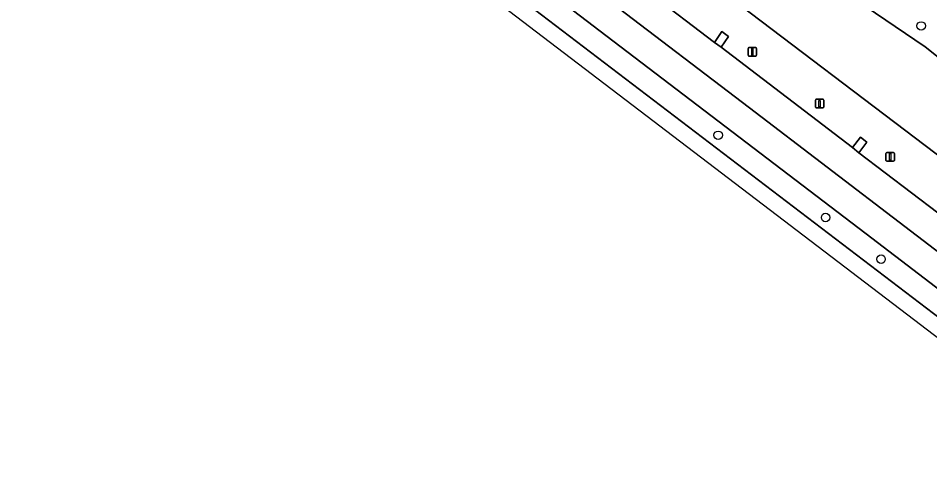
# Model space of a CAD drawing. Extents: x 158352 to 159489, y 383828 to 384603.
# Drawn here: x 158741.8 to 158847.1, y 383843.3 to 383895.5 of the extents above; entities that cross this region are included whole.
import ezdxf

# ---------------------------------------------------------------- set-up
doc = ezdxf.new("R2010")
doc.units = 0
for name, color, linetype in [('IMGEO_Berm_groen', 7, 'Continuous'), ('IMGEO_Boom', 7, 'Continuous'), ('IMGEO_Lichtmast', 7, 'Continuous'), ('IMGEO_Rijbaan_lokaal_open', 7, 'Continuous'), ('IMGEO_Rijbaan_regionaal_gesloten', 7, 'Continuous')]:
    doc.layers.add(name, color=color, linetype=linetype)

msp = doc.modelspace()

# ---------------------------------------------------------------- linework, layer by layer
at = {"layer": 'IMGEO_Berm_groen'}
msp.add_lwpolyline([(158712.45, 383967.65), (158601.78, 384052), (158599.61, 384050.41), (158710.89, 383965.58), (158870.15, 383844.18), (158872.74, 383845.4), (158840.42, 383870.11)], close=True, dxfattribs=at)
for points in [[(158659.95, 384021.57), (158659, 384020.06), (158719.87, 383977.55), (158722.36, 383976.82), (158737.12, 383966.87), (158761.64, 383950.03), (158810.03, 383915.93), (158827.2, 383905.39), (158846.56, 383892.22), (158863.93, 383878.37), (158875.47, 383869.52), (158882.92, 383862.99), (158886.79, 383863.48), (158886.44, 383864.68), (158887.48, 383869.72), (158884.88, 383873.33), (158882.77, 383874.37), (158883.2, 383875.72), (158882.01, 383876.13)], [(158761.64, 383950.03), (158737.12, 383966.87), (158722.36, 383976.82), (158719.87, 383977.55), (158730.55, 383969.3), (158736, 383965.35), (158792.14, 383922.13), (158878.55, 383856.55)], [(158878.55, 383856.55), (158792.14, 383922.13), (158736, 383965.35)], [(158879.55, 383852.42), (158882.4, 383850.24), (158883.13, 383849.68), (158883.55, 383849.37), (158885.65, 383850.31), (158891.7, 383857.86), (158890.83, 383858.48), (158890.99, 383858.71), (158888.25, 383863.67), (158886.79, 383863.48), (158882.92, 383862.99), (158875.47, 383869.52), (158863.93, 383878.37), (158846.56, 383892.22), (158827.2, 383905.39), (158810.03, 383915.93), (158761.64, 383950.03)], [(158807.08, 383904.33), (158822.24, 383892.73), (158823.08, 383893.98), (158823.87, 383893.43), (158823.01, 383892.17), (158838.18, 383880.59), (158839.08, 383881.79), (158839.84, 383881.2), (158838.92, 383879.98), (158854.12, 383868.42)]]:
    msp.add_lwpolyline(points, dxfattribs=at)
at = {"layer": 'IMGEO_Boom'}
for centre in [(158846.1, 383894.64), (158822.66, 383882.01), (158835.07, 383872.51), (158841.47, 383867.69)]:
    msp.add_circle(centre, 0.489, dxfattribs=at)
at = {"layer": 'IMGEO_Lichtmast'}
for p, q in [((158826.11, 383891.25), (158826.11, 383892.05)), ((158826.11, 383892.05), (158826.11, 383891.25)), ((158826.21, 383892.15), (158827, 383892.15)), ((158827, 383892.15), (158826.21, 383892.15)), ((158827.1, 383892.05), (158827.1, 383891.25)), ((158827.1, 383891.25), (158827.1, 383892.05)), ((158827, 383891.15), (158826.21, 383891.15)), ((158826.21, 383891.15), (158827, 383891.15)), ((158833.88, 383885.27), (158833.88, 383886.07)), ((158833.88, 383886.07), (158833.88, 383885.27)), ((158833.98, 383886.17), (158834.77, 383886.17)), ((158834.77, 383886.17), (158833.98, 383886.17)), ((158834.77, 383885.17), (158833.98, 383885.17)), ((158833.98, 383885.17), (158834.77, 383885.17)), ((158834.87, 383886.07), (158834.87, 383885.27)), ((158834.87, 383885.27), (158834.87, 383886.07)), ((158842.03, 383879.11), (158842.03, 383879.91)), ((158842.03, 383879.91), (158842.03, 383879.11)), ((158842.13, 383880.01), (158842.92, 383880.01)), ((158842.92, 383880.01), (158842.13, 383880.01)), ((158843.02, 383879.91), (158843.02, 383879.11)), ((158843.02, 383879.11), (158843.02, 383879.91)), ((158842.92, 383879.01), (158842.13, 383879.01)), ((158842.13, 383879.01), (158842.92, 383879.01))]:
    msp.add_line(p, q, dxfattribs=at)
for points in [[(158826.53, 383892.03), (158826.68, 383892.03), (158826.68, 383891.28), (158826.53, 383891.28), (158826.53, 383892.03)], [(158834.3, 383886.04), (158834.45, 383886.04), (158834.45, 383885.29), (158834.3, 383885.29), (158834.3, 383886.04)], [(158842.45, 383879.89), (158842.6, 383879.89), (158842.6, 383879.14), (158842.45, 383879.14), (158842.45, 383879.89)]]:
    msp.add_lwpolyline(points, dxfattribs=at)
for centre, start, end in [((158826.21, 383892.05), 90, 180), ((158826.21, 383892.05), 90, 180), ((158827, 383892.05), 0, 90), ((158827, 383892.05), 360, 90), ((158826.21, 383891.25), 180, 270), ((158826.21, 383891.25), 180, 270), ((158827, 383891.25), 270, 0), ((158827, 383891.25), 270, 0), ((158833.98, 383886.07), 90, 180), ((158833.98, 383886.07), 90, 180), ((158833.98, 383885.27), 180, 270), ((158833.98, 383885.27), 180, 270), ((158834.77, 383886.07), 0, 90), ((158834.77, 383886.07), 360, 90), ((158834.77, 383885.27), 270, 0), ((158834.77, 383885.27), 270, 0), ((158842.13, 383879.91), 90, 180), ((158842.13, 383879.91), 90, 180), ((158842.92, 383879.91), 0, 90), ((158842.92, 383879.91), 360, 90), ((158842.13, 383879.11), 180, 270), ((158842.13, 383879.11), 180, 270), ((158842.92, 383879.11), 270, 0), ((158842.92, 383879.11), 270, 0)]:
    msp.add_arc(centre, 0.1, start, end, dxfattribs=at)
at = {"layer": 'IMGEO_Rijbaan_lokaal_open'}
for points in [[(158823.01, 383892.17), (158823.87, 383893.43), (158823.08, 383893.98), (158822.24, 383892.73)], [(158838.92, 383879.98), (158839.84, 383881.2), (158839.08, 383881.79), (158838.18, 383880.59)]]:
    msp.add_lwpolyline(points, close=True, dxfattribs=at)
at = {"layer": 'IMGEO_Rijbaan_regionaal_gesloten'}
for points in [[(158604.63, 384054.08), (158601.78, 384052), (158712.45, 383967.65), (158840.42, 383870.11), (158872.74, 383845.4), (158876.31, 383847.08), (158853.2, 383864.63), (158826.26, 383885.17), (158810.3, 383897.34), (158786.87, 383915.21), (158739.49, 383951.33), (158697.83, 383983.09), (158678.29, 383997.99), (158670.92, 384003.61), (158635.9, 384030.32)], [(158868.18, 383843.25), (158870.15, 383844.18), (158710.89, 383965.58), (158599.61, 384050.41), (158597.85, 384049.13), (158647.36, 384011.69), (158729.78, 383948.81), (158785.82, 383906.07)]]:
    msp.add_lwpolyline(points, close=True, dxfattribs=at)
for points in [[(158854.12, 383868.42), (158838.92, 383879.98), (158838.18, 383880.59), (158823.01, 383892.17), (158822.24, 383892.73), (158807.08, 383904.33), (158806.35, 383904.91), (158791.15, 383916.49), (158790.39, 383917.06), (158775.23, 383928.69), (158774.51, 383929.25), (158759.31, 383940.83), (158758.57, 383941.4), (158743.39, 383953.02), (158742.63, 383953.57), (158727.39, 383965.14)], [(158739.49, 383951.33), (158786.87, 383915.21), (158810.3, 383897.34), (158826.26, 383885.17), (158853.2, 383864.63)]]:
    msp.add_lwpolyline(points, dxfattribs=at)

doc.saveas('drawing.dxf')
